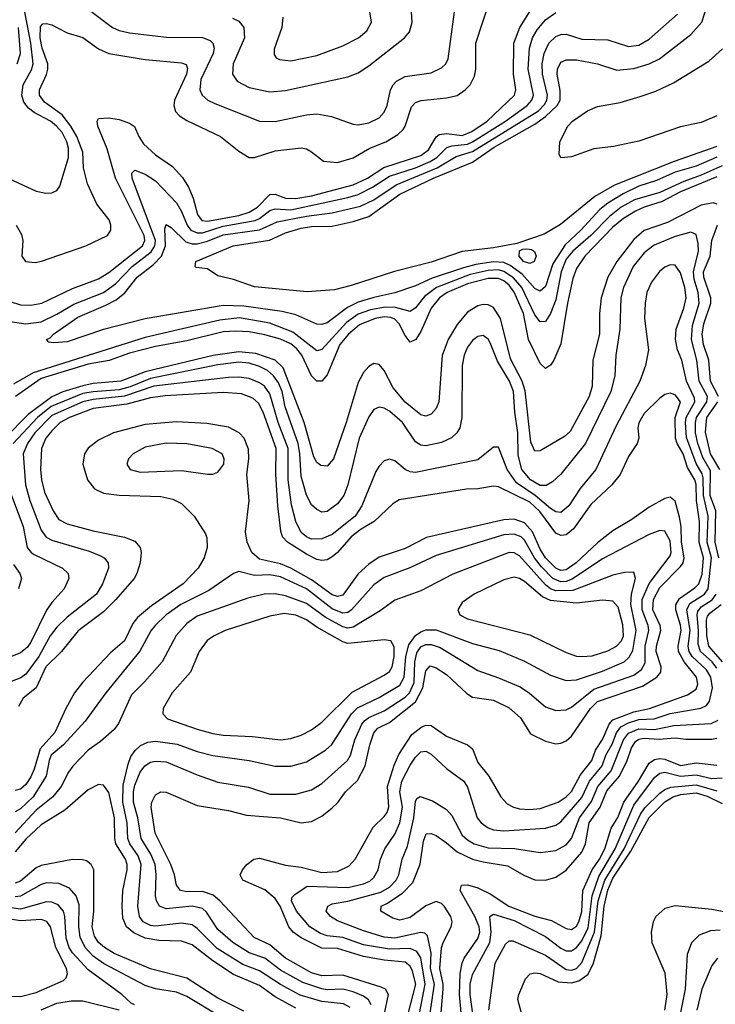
# Model space of a CAD drawing. Header units: inches. Extents: x 1308407 to 1441228, y 959628 to 1036311.
# Tile 293 of 656: x 1344367 to 1347044, y 1013372 to 1017160. Entities that reach past the tile are written whole.
import ezdxf

# ---------------------------------------------------------------- set-up
doc = ezdxf.new("R2010")
doc.units = ezdxf.units.IN
doc.header["$MEASUREMENT"] = 0
doc.layers.add('B3041', color=7, linetype='Continuous')

msp = doc.modelspace()

# ---------------------------------------------------------------- linework, layer by layer
at = {"layer": 'B3041', "color": 5}
for points, elevation in [([(1344290, 1016563.9), (1344430, 1016499.7), (1344467.3, 1016492.7), (1344490, 1016494.3), (1344510, 1016502.4), (1344520.8, 1016519.2), (1344554.2, 1016630), (1344554.1, 1016665.9), (1344548, 1016690), (1344530, 1016725.4), (1344509.1, 1016750), (1344484.8, 1016770), (1344423, 1016803), (1344400.2, 1016820.2), (1344383, 1016843), (1344375, 1016870), (1344380.3, 1016910), (1344412.8, 1016967.2), (1344418.9, 1016990), (1344409.2, 1017070), (1344378.6, 1017230)], 2740), ([(1344330, 1016075.8), (1344370, 1016063.5), (1344410, 1016061.5), (1344451.8, 1016070), (1344570, 1016126.5), (1344670, 1016163.2), (1344710, 1016187.7), (1344839.2, 1016290), (1344848.4, 1016310), (1344845.8, 1016330), (1344735.9, 1016550), (1344703.5, 1016663.5), (1344667.4, 1016750), (1344664.5, 1016770), (1344670, 1016779.5), (1344710, 1016782), (1344750, 1016775.4), (1344790, 1016762.3), (1344808.9, 1016748.9), (1344825.4, 1016710), (1344842.9, 1016682.9), (1344890, 1016640.4), (1344955.4, 1016595.4), (1344993.2, 1016553.2), (1345016.1, 1016516.1), (1345033.9, 1016473.9), (1345051.6, 1016410), (1345068, 1016388), (1345090, 1016384.8), (1345210, 1016406.6), (1345250, 1016418.9), (1345281.6, 1016438.4), (1345330, 1016487.2), (1345350, 1016489.4), (1345390, 1016472.8), (1345430, 1016471.7), (1345490, 1016482.5), (1345650, 1016524.1), (1345705.2, 1016550), (1345768.4, 1016591.6), (1345910, 1016637.3), (1345940.3, 1016659.7), (1345970, 1016709), (1345981.8, 1016718.2), (1346010, 1016722.1), (1346070, 1016715.1), (1346107, 1016730), (1346165.9, 1016770), (1346271.6, 1016870), (1346276.2, 1016890), (1346267.3, 1016950), (1346268.3, 1017070), (1346291, 1017130), (1346354.6, 1017230)], 2680), ([(1344353, 1016370), (1344373.6, 1016333.6), (1344378.6, 1016310), (1344375.2, 1016250), (1344389.7, 1016229.7), (1344426.3, 1016226.3), (1344450.8, 1016230.8), (1344621.4, 1016290), (1344704.8, 1016330), (1344717.8, 1016350), (1344718, 1016370), (1344710.7, 1016390), (1344664.2, 1016450), (1344628.4, 1016528.4), (1344613, 1016590), (1344609.4, 1016650), (1344587.4, 1016710), (1344564.2, 1016750), (1344530, 1016793.4), (1344462.7, 1016842.7), (1344442.8, 1016870), (1344442.6, 1016890), (1344470, 1016948.8), (1344475.4, 1016970), (1344475, 1016990), (1344454, 1017050), (1344446.1, 1017090), (1344446.7, 1017133.3), (1344455.6, 1017144.4), (1344470, 1017145.8), (1344490, 1017140.1), (1344549.7, 1017109.7), (1344610, 1017092.1), (1344670, 1017047.3), (1344710, 1017030.1), (1344850, 1017006.5), (1344990, 1016993.9), (1345007, 1016987), (1345012.5, 1016972.5), (1345008.4, 1016950), (1344963.2, 1016850), (1344960.5, 1016830), (1344966.8, 1016806.8), (1344981.8, 1016790), (1345010, 1016772.4), (1345139.1, 1016710), (1345210, 1016654), (1345250, 1016630.2), (1345270, 1016630.2), (1345350, 1016656.1), (1345450, 1016666.7), (1345470, 1016662.7), (1345490, 1016652.1), (1345535.9, 1016615.9), (1345590, 1016610.6), (1345650, 1016628.5), (1345714.3, 1016665.7), (1345775.7, 1016690), (1345821.9, 1016718.1), (1345842.6, 1016737.4), (1345850.7, 1016750), (1345875.3, 1016824.7), (1345890, 1016841), (1345911.4, 1016848.6), (1346010, 1016858.9), (1346050, 1016869), (1346081.1, 1016890), (1346100.6, 1016910), (1346117.1, 1016942.9), (1346122.5, 1016970), (1346122.8, 1017070), (1346174.8, 1017230)], 2720), ([(1344330, 1015998.7), (1344390, 1015990.1), (1344450, 1015998.1), (1344510, 1016026.8), (1344574.9, 1016065.1), (1344690, 1016110.9), (1344735.7, 1016144.3), (1344799.3, 1016210), (1344873.3, 1016266.7), (1344887.3, 1016290), (1344889.4, 1016310), (1344800.2, 1016550), (1344798.8, 1016570), (1344810, 1016581.2), (1344850, 1016565.8), (1344890, 1016539.5), (1344970, 1016455.7), (1344990, 1016422.6), (1345011.1, 1016370), (1345025.8, 1016350), (1345050, 1016340), (1345070, 1016340.3), (1345150, 1016366.2), (1345272.8, 1016387.2), (1345290, 1016394.9), (1345330, 1016426.2), (1345350, 1016432.9), (1345410, 1016428.8), (1345630, 1016475.5), (1345670, 1016488), (1345724.8, 1016515.2), (1345790, 1016558.3), (1345890, 1016589.5), (1345946, 1016614), (1345971.8, 1016630), (1346011.1, 1016668.9), (1346030, 1016675.2), (1346090, 1016681.6), (1346110, 1016690.4), (1346236.1, 1016770), (1346319.9, 1016830), (1346337.3, 1016850), (1346344, 1016870), (1346323.9, 1016970), (1346328.4, 1017050), (1346339.8, 1017090), (1346358.4, 1017121.6), (1346390, 1017158.9), (1346430, 1017188.2)], 2660), ([(1347050, 1016630.6), (1346970, 1016596.9), (1346890, 1016574), (1346818.2, 1016541.8), (1346750, 1016519.1), (1346689.8, 1016490.2), (1346630, 1016454.7), (1346599.4, 1016430), (1346526.3, 1016350), (1346466.5, 1016293.5), (1346418.7, 1016221.3), (1346390, 1016133.7), (1346370, 1016115.8), (1346350, 1016126.4), (1346300.8, 1016180.8), (1346254.9, 1016214.9), (1346230, 1016225.7), (1346190, 1016228.7), (1346122, 1016218), (1346074.7, 1016205.3), (1345954, 1016166), (1345890, 1016136.2), (1345810.8, 1016109.2), (1345730, 1016091.6), (1345670, 1016073.1), (1345627.8, 1016052.2), (1345550, 1015993.9), (1345530, 1015987.7), (1345510, 1015988.2), (1345430, 1016024.9), (1345377.6, 1016037.6), (1345230, 1016058.1), (1345150, 1016060.1), (1344850, 1016008.9), (1344690, 1015968), (1344550, 1015920.7), (1344497.2, 1015917.2), (1344479.3, 1015919.3), (1344469.4, 1015929.4), (1344484.3, 1015935.7), (1344497.1, 1015950), (1344590, 1016016), (1344698.7, 1016061.3), (1344737.8, 1016082.2), (1344771.1, 1016108.9), (1344819.2, 1016170), (1344882.1, 1016217.9), (1344912, 1016250), (1344927.5, 1016290), (1344924.8, 1016355.2), (1344930, 1016372.7), (1344950, 1016360.5), (1345006, 1016306), (1345030, 1016298), (1345050, 1016298.3), (1345090, 1016307.6), (1345150, 1016331.7), (1345290, 1016352.1), (1345358, 1016382), (1345470, 1016404.2), (1345570, 1016416.4), (1345678, 1016442), (1345730, 1016467.4), (1345815.6, 1016524.4), (1345973.6, 1016590), (1346046.1, 1016633.9), (1346110, 1016653.4), (1346364, 1016810), (1346386.3, 1016833.7), (1346395.4, 1016850), (1346398.3, 1016870), (1346378.9, 1016950), (1346378.2, 1016990), (1346385, 1017030), (1346402.8, 1017070), (1346430, 1017095.3), (1346450, 1017103.6), (1346470, 1017104.6), (1346530, 1017085.7), (1346630, 1017082.9), (1346710, 1017057.3), (1346750, 1017062), (1346790, 1017085.6), (1346899, 1017181)], 2640), ([(1344630, 1017200.1), (1344724.3, 1017130), (1344750, 1017117.9), (1344790, 1017109.2), (1344932.4, 1017092.4), (1345070, 1017091), (1345099.7, 1017079.7), (1345110.8, 1017070), (1345115.6, 1017050), (1345111.3, 1017030), (1345063.7, 1016930), (1345059.8, 1016890), (1345068.6, 1016870), (1345091, 1016851), (1345117.5, 1016837.5), (1345290, 1016769.5), (1345350, 1016767.9), (1345470, 1016794.1), (1345510, 1016797.2), (1345567, 1016787), (1345650, 1016758.2), (1345670, 1016755.6), (1345710, 1016763), (1345750, 1016782.9), (1345770, 1016804), (1345780.9, 1016830), (1345794.3, 1016890), (1345803.9, 1016910), (1345816.5, 1016923.5), (1345850, 1016941.1), (1345950, 1016955.4), (1345990, 1016975), (1346006.3, 1016990), (1346016.3, 1017010), (1346040.6, 1017190)], 2740), ([(1347050, 1016671.8), (1346885.1, 1016614.9), (1346656.4, 1016523.6), (1346580.5, 1016479.5), (1346448.1, 1016371.9), (1346385.1, 1016334.9), (1346280.6, 1016299.4), (1346190, 1016282.7), (1346070, 1016267.8), (1345950, 1016227.1), (1345808.7, 1016191.3), (1345642.8, 1016137.2), (1345578.8, 1016121.2), (1345472.7, 1016112.7), (1345270, 1016132.4), (1345190, 1016161), (1345130, 1016175.1), (1345090, 1016200.9), (1345046.5, 1016206.5), (1345042.7, 1016210), (1345044.7, 1016230), (1345188.4, 1016290), (1345328.2, 1016311.8), (1345390, 1016340.1), (1345450, 1016358.1), (1345490, 1016364.4), (1345570, 1016365.8), (1345650, 1016383.1), (1345710, 1016403.4), (1345830, 1016489.4), (1345959.3, 1016550), (1346110, 1016611.9), (1346193.2, 1016670), (1346350, 1016758.1), (1346390, 1016787.4), (1346435.4, 1016830), (1346446.4, 1016850), (1346447.1, 1016887.1), (1346434.8, 1016950), (1346436.3, 1016970), (1346450, 1016996.4), (1346470, 1017005.6), (1346510, 1017005), (1346590.4, 1016990.4), (1346665.4, 1016965.4), (1346730, 1016972.7), (1346790, 1016990.8), (1346829.1, 1017010), (1346950, 1017102.8), (1346991.9, 1017150), (1347005, 1017190)], 2620), ([(1345185.9, 1017165.9), (1345210, 1017154.2), (1345230.1, 1017130), (1345232.4, 1017090), (1345188.4, 1016990), (1345185.9, 1016950), (1345203.8, 1016923.8), (1345250, 1016899.2), (1345330, 1016882.7), (1345390, 1016887.3), (1345630, 1016939.8), (1345670, 1016955.5), (1345710, 1016982), (1345847.7, 1017090), (1345866.5, 1017113.5), (1345877.7, 1017150), (1345874.4, 1017190)], 2760), ([(1345379.7, 1017170), (1345375.8, 1017130), (1345346.4, 1017046.4), (1345346.3, 1017026.3), (1345353.8, 1017013.8), (1345366.3, 1017006.3), (1345410, 1017001.1), (1345510, 1017022.3), (1345610, 1017059.2), (1345670.8, 1017090), (1345702.3, 1017117.7), (1345720.2, 1017150), (1345715, 1017190)], 2780), ([(1344356.9, 1016990), (1344370.6, 1017030), (1344362.1, 1017130)], 2760), ([(1347050, 1016789.9), (1346990, 1016765.1), (1346910, 1016747.5), (1346750, 1016692.8), (1346652.5, 1016672.5), (1346576.3, 1016663.7), (1346490, 1016632.3), (1346450, 1016629.2), (1346442.5, 1016642.5), (1346445.6, 1016690), (1346476.1, 1016750), (1346494, 1016770), (1346551.9, 1016810), (1346590, 1016826.6), (1346678.2, 1016841.8), (1346755.3, 1016864.7), (1346814.5, 1016885.5), (1346883.3, 1016916.7), (1347019.1, 1017000.9), (1347072.2, 1017047.8)], 2580), ([(1347070, 1016597.4), (1346990, 1016561.5), (1346922.3, 1016537.7), (1346830, 1016494.8), (1346733.2, 1016466.8), (1346681.6, 1016438.4), (1346636.9, 1016403.1), (1346565, 1016330), (1346495.2, 1016270), (1346470, 1016239), (1346450.3, 1016190), (1346430, 1016082.7), (1346410, 1016029.1), (1346390, 1015999.2), (1346370, 1015997.2), (1346350, 1016024.4), (1346299.9, 1016130), (1346267.5, 1016167.5), (1346230, 1016191.9), (1346210, 1016197.2), (1346170, 1016195.6), (1346100.4, 1016179.6), (1345970.9, 1016130), (1345924.8, 1016095.2), (1345890, 1016052.1), (1345870, 1016037.6), (1345813.3, 1016053.3), (1345774.1, 1016054.1), (1345716.5, 1016043.5), (1345670, 1016026.9), (1345624.7, 1015995.3), (1345530, 1015891), (1345510, 1015886.6), (1345418.5, 1015958.5), (1345330, 1015992.3), (1345212.7, 1016012.7), (1345136.5, 1016003.5), (1344850, 1015937.4), (1344418.4, 1015801.6), (1344342.4, 1015757.6)], 2660), ([(1347050, 1016556.1), (1346910, 1016497.4), (1346838.9, 1016461.1), (1346770, 1016439.2), (1346736.4, 1016423.6), (1346690, 1016395.2), (1346650, 1016361.3), (1346541.9, 1016250), (1346510, 1016203.2), (1346496, 1016164), (1346475.1, 1016070), (1346450, 1015912.4), (1346422.8, 1015850), (1346410, 1015830.8), (1346390, 1015818), (1346370, 1015837), (1346325, 1015930), (1346305.4, 1016030), (1346270, 1016111.3), (1346250, 1016138.6), (1346230, 1016155.5), (1346210, 1016164.1), (1346170, 1016164.6), (1346090, 1016143.7), (1346012.1, 1016110), (1345982.9, 1016090), (1345950.1, 1016050), (1345910, 1015960.9), (1345891.6, 1015930), (1345870, 1015919.5), (1345850, 1015944.5), (1345827.4, 1015990), (1345810, 1016008.1), (1345794.6, 1016014.6), (1345770, 1016016.8), (1345734.3, 1016010), (1345674.1, 1015985.9), (1345632.3, 1015950), (1345599.1, 1015910), (1345550, 1015794.1), (1345530, 1015769.2), (1345510, 1015769.3), (1345490, 1015789.9), (1345452.8, 1015870), (1345433.8, 1015893.8), (1345410, 1015913.1), (1345370, 1015930.8), (1345310, 1015947), (1345250, 1015958.8), (1345198.1, 1015961.9), (1345150, 1015958.8), (1345010, 1015924.3), (1344890, 1015902.8), (1344790, 1015876.5), (1344710.8, 1015849.2), (1344630, 1015834.3), (1344450, 1015780.1), (1344350.8, 1015710)], 2680), ([(1347051.1, 1016450), (1347035.7, 1016455.7), (1346990, 1016446.3), (1346860.2, 1016379.8), (1346770, 1016349.2), (1346730, 1016314.1), (1346665.2, 1016230), (1346630.4, 1016170), (1346605, 1016090), (1346598.2, 1016030), (1346597.7, 1015950), (1346573, 1015850), (1346570.5, 1015750), (1346558.7, 1015710), (1346484.8, 1015575.2), (1346463.2, 1015556.8), (1346370, 1015501.8), (1346350, 1015500.3), (1346334.3, 1015534.3), (1346312.6, 1015732.6), (1346300.3, 1015770), (1346255.9, 1015855.9), (1346216.8, 1016010), (1346190, 1016052.4), (1346170, 1016063.1), (1346150, 1016064.7), (1346130, 1016059.2), (1346090, 1016034.6), (1346050, 1015987.3), (1346015.7, 1015930), (1345992.3, 1015867.7), (1345979.4, 1015690), (1345970, 1015664.2), (1345950, 1015641.8), (1345930, 1015634.5), (1345910, 1015639.3), (1345850, 1015688.6), (1345803.6, 1015743.6), (1345770, 1015810.8), (1345750, 1015834), (1345730, 1015837.5), (1345710, 1015826), (1345690, 1015802.9), (1345670, 1015764.5), (1345623.1, 1015610), (1345574.2, 1015470), (1345550, 1015442.4), (1345525.3, 1015445.3), (1345510, 1015457), (1345498.5, 1015478.5), (1345461.5, 1015610), (1345381.2, 1015821.2), (1345349.9, 1015850), (1345275.8, 1015875.8), (1345210, 1015882.7), (1345111.3, 1015868.7), (1344850, 1015805), (1344755.5, 1015770), (1344650, 1015760.7), (1344610, 1015752), (1344532.3, 1015727.7), (1344490, 1015709.2), (1344399, 1015641), (1344310, 1015550.7)], 2720), ([(1347057.8, 1015090), (1347042.9, 1015150), (1347045.6, 1015270), (1347023.6, 1015330), (1347025, 1015425), (1346996.2, 1015476.2), (1346976.9, 1015530), (1346968.3, 1015570), (1346967.6, 1015610), (1346971.9, 1015630), (1347011.4, 1015690), (1347013.5, 1015710), (1346981.7, 1015770), (1346972.8, 1015850), (1346952.2, 1015930), (1346956.2, 1015983.8), (1346981.2, 1016070), (1346977.9, 1016110), (1346962.3, 1016162.3), (1346959.4, 1016190), (1346979, 1016270), (1346978.5, 1016298.5), (1346970, 1016333.8), (1346950, 1016342.2), (1346890, 1016326), (1346808, 1016292), (1346770, 1016263.4), (1346727.9, 1016210), (1346690.9, 1016130), (1346680.7, 1016090), (1346676.3, 1015970), (1346661.3, 1015870), (1346657.1, 1015790), (1346641.5, 1015730), (1346544.7, 1015530), (1346450, 1015411.3), (1346417.7, 1015382.3), (1346392.5, 1015367.5), (1346370, 1015368.4), (1346332.2, 1015390), (1346299.4, 1015430), (1346285, 1015485), (1346283.9, 1015570), (1346272, 1015650), (1346267.6, 1015730), (1346252.1, 1015770), (1346206.1, 1015846.1), (1346177.4, 1015917.4), (1346170, 1015930.7), (1346150, 1015945), (1346130, 1015941.4), (1346110, 1015925.8), (1346090, 1015899.8), (1346076.8, 1015870), (1346069.2, 1015830), (1346069, 1015630), (1346060.5, 1015590), (1346049.4, 1015570), (1346029.2, 1015550.8), (1345990, 1015533.9), (1345930, 1015520.9), (1345910, 1015523.2), (1345890, 1015536.1), (1345839.7, 1015610), (1345790, 1015654.2), (1345770, 1015666.1), (1345750, 1015669.8), (1345730, 1015659.8), (1345710, 1015632.8), (1345672.8, 1015550), (1345629.6, 1015370), (1345614.9, 1015330), (1345590, 1015297.5), (1345550, 1015268.5), (1345530, 1015265.9), (1345510, 1015275.4), (1345490, 1015293.8), (1345470, 1015330.8), (1345450, 1015403.6), (1345445.2, 1015490), (1345438.1, 1015530), (1345388.4, 1015670), (1345376.7, 1015730), (1345362.4, 1015762.4), (1345343.2, 1015790), (1345320.6, 1015810), (1345290, 1015826.4), (1345250, 1015838.5), (1345210, 1015841.9), (1345130, 1015831.9), (1344870, 1015780.2), (1344792.6, 1015747.4), (1344750, 1015736.3), (1344650, 1015728.6), (1344610, 1015721.3), (1344487.9, 1015672.1), (1344434.9, 1015630), (1344342.3, 1015530)], 2740), ([(1347055.6, 1015710), (1347026, 1015770), (1347018.7, 1015850), (1346998.3, 1015910), (1346992.8, 1015950), (1346999.5, 1015990), (1347026.8, 1016070), (1347027, 1016090), (1346999.2, 1016170), (1346998.6, 1016190), (1347024.1, 1016250), (1347030.2, 1016310), (1347052.9, 1016370)], 2720), ([(1345904.1, 1013330), (1345927.6, 1013450), (1345910, 1013551.2), (1345895.1, 1013575.1), (1345870, 1013586.6), (1345790, 1013584.2), (1345690, 1013600.5), (1345610, 1013628.6), (1345550, 1013636.1), (1345524.3, 1013644.3), (1345483.7, 1013670), (1345432.1, 1013730), (1345413.2, 1013770), (1345415.8, 1013784.2), (1345425.3, 1013794.7), (1345473.8, 1013826.2), (1345630, 1013822.1), (1345690, 1013836.1), (1345713.8, 1013846.2), (1345730, 1013859.8), (1345746.6, 1013890), (1345755.2, 1013930), (1345772.5, 1013970), (1345810, 1014026.9), (1345830.2, 1014070), (1345839.8, 1014130), (1345829.7, 1014190), (1345837.3, 1014230), (1345870, 1014292.3), (1345890, 1014322.9), (1345910, 1014343.7), (1345930, 1014346.4), (1345950, 1014334.5), (1346010, 1014279.8), (1346075.7, 1014230), (1346090, 1014207.2), (1346127.2, 1014090), (1346142.7, 1014070), (1346170, 1014051.3), (1346190, 1014043.9), (1346230, 1014039.7), (1346390, 1014049.7), (1346430, 1014061.7), (1346450, 1014074.5), (1346530, 1014168.1), (1346559.6, 1014230), (1346607.9, 1014290), (1346622, 1014330), (1346646.6, 1014373.4), (1346663.5, 1014416.5), (1346680.8, 1014439.2), (1346710, 1014454.9), (1346750, 1014468.1), (1346809.2, 1014470.8), (1346870, 1014491), (1346988.5, 1014511.5), (1347010, 1014522), (1347021.9, 1014538.1), (1347033.7, 1014590), (1347027.1, 1014630), (1347010, 1014659.3), (1346954.5, 1014710), (1346943.3, 1014730), (1346939.9, 1014750), (1346946.6, 1014810), (1346933.9, 1014890), (1346945.9, 1014914.1), (1347001.9, 1014950), (1347016.8, 1014970), (1347029.2, 1015090), (1347012.7, 1015150), (1347015.8, 1015250), (1346998.3, 1015330), (1346997, 1015397), (1346993, 1015413), (1346970, 1015452.2), (1346932.6, 1015552.6), (1346929, 1015610), (1346932, 1015630), (1346965.3, 1015690), (1346964.4, 1015704.4), (1346933.5, 1015770), (1346915.6, 1015850), (1346899, 1015890), (1346890.3, 1015930), (1346893.5, 1015970), (1346923, 1016050), (1346931.3, 1016090), (1346926.7, 1016130), (1346910, 1016186), (1346890, 1016216), (1346870, 1016216.3), (1346850, 1016207.6), (1346829, 1016191), (1346798.5, 1016150), (1346780.4, 1016110), (1346773.4, 1016070), (1346771.7, 1016010), (1346786.2, 1015890), (1346775.7, 1015830), (1346753.9, 1015770), (1346661.9, 1015598.1), (1346583.8, 1015430), (1346523.6, 1015356.4), (1346480.1, 1015290), (1346450, 1015264.4), (1346430, 1015266.1), (1346410, 1015279), (1346350.1, 1015330.1), (1346278.7, 1015378.7), (1346242.3, 1015430), (1346210, 1015515.6), (1346190, 1015515.8), (1346130, 1015466.8), (1345890, 1015418.5), (1345870, 1015420.2), (1345850, 1015429.2), (1345810, 1015462.4), (1345790, 1015469.8), (1345770, 1015463.1), (1345750, 1015442.7), (1345737.8, 1015422.2), (1345684.1, 1015290), (1345658, 1015250), (1345570, 1015179), (1345530, 1015162.4), (1345490, 1015161.2), (1345470, 1015170.5), (1345450, 1015187.7), (1345429.4, 1015229.4), (1345413.3, 1015293.3), (1345400.3, 1015390), (1345399.6, 1015510), (1345362, 1015610), (1345330, 1015720.2), (1345308.9, 1015750), (1345290, 1015763.5), (1345250, 1015779.1), (1345210, 1015784.5), (1345170, 1015783.7), (1344882.6, 1015750), (1344770, 1015712.1), (1344650, 1015698.6), (1344610.3, 1015689.7), (1344490, 1015637.7), (1344425.3, 1015570), (1344397, 1015530), (1344379.7, 1015490), (1344388.8, 1015370), (1344406, 1015310), (1344450, 1015196.3), (1344469, 1015169), (1344490, 1015157.6), (1344634.8, 1015114.8), (1344677.6, 1015097.6), (1344692.4, 1015090), (1344707.6, 1015070), (1344708, 1015050), (1344685.7, 1014990), (1344662.4, 1014950), (1344550, 1014861.3), (1344510, 1014823.1), (1344484.3, 1014790), (1344440.5, 1014710), (1344390, 1014642.7), (1344371.4, 1014628.6), (1344328.2, 1014611.8)], 2760), ([(1345860.8, 1013330), (1345891.4, 1013450), (1345879.1, 1013499.1), (1345870, 1013518.5), (1345850, 1013534.6), (1345770, 1013542), (1345690, 1013555.9), (1345590, 1013587.3), (1345530, 1013587.6), (1345450, 1013627.4), (1345419, 1013650), (1345402.1, 1013670), (1345369.9, 1013750), (1345350, 1013779.1), (1345310, 1013811.9), (1345225.6, 1013850), (1345215.4, 1013870), (1345224.4, 1013890), (1345241.2, 1013910), (1345267.6, 1013930), (1345290, 1013934.1), (1345390, 1013907.9), (1345450, 1013899.4), (1345530, 1013878.7), (1345590, 1013883.4), (1345635.4, 1013904.6), (1345657.5, 1013930), (1345726.8, 1014053.2), (1345770, 1014094.2), (1345780.7, 1014110), (1345787.6, 1014132.4), (1345782.2, 1014210), (1345807.4, 1014292.6), (1345826.4, 1014333.6), (1345876.5, 1014410), (1345910, 1014437.2), (1345930, 1014445.6), (1345950, 1014445.1), (1346010, 1014404.2), (1346089.7, 1014369.7), (1346110, 1014354.5), (1346130, 1014302.3), (1346172.4, 1014250), (1346218.6, 1014170), (1346243.3, 1014143.3), (1346267.2, 1014130), (1346290, 1014124.5), (1346330, 1014121.2), (1346370, 1014125), (1346439.5, 1014150), (1346470, 1014170.9), (1346490, 1014191.4), (1346525.6, 1014254.4), (1346568.9, 1014310), (1346583, 1014350), (1346610, 1014391), (1346635.1, 1014450), (1346650, 1014467), (1346730, 1014497.3), (1346790.3, 1014509.7), (1346937.5, 1014562.5), (1346970, 1014585.1), (1346976.5, 1014603.5), (1346971.9, 1014630), (1346923.9, 1014690), (1346902.8, 1014730), (1346901.5, 1014750), (1346911.9, 1014810), (1346910.4, 1014830.4), (1346891.4, 1014890), (1346891.5, 1014908.5), (1346906.6, 1014933.4), (1346965.3, 1014974.7), (1346980.4, 1014990), (1346993, 1015027), (1346998.2, 1015090), (1346981.3, 1015150), (1346983.7, 1015230), (1346971.9, 1015310), (1346970, 1015371.3), (1346965.1, 1015390), (1346936.9, 1015436.9), (1346919.9, 1015490), (1346896.7, 1015530), (1346890.6, 1015550), (1346889.4, 1015630), (1346909.9, 1015690), (1346890, 1015716.5), (1346870, 1015723.7), (1346850, 1015718), (1346830, 1015703.6), (1346770, 1015644.4), (1346749, 1015609), (1346745.7, 1015590), (1346749.5, 1015550), (1346743.7, 1015530), (1346710, 1015479.8), (1346677.5, 1015410), (1346645.5, 1015370), (1346565.1, 1015294.9), (1346498.1, 1015201.9), (1346470, 1015178.7), (1346450, 1015175.5), (1346430, 1015184.9), (1346368.4, 1015268.4), (1346330, 1015303.9), (1346210, 1015362.9), (1346190, 1015364.8), (1346130, 1015355), (1346086, 1015354), (1345827.5, 1015312.5), (1345802.8, 1015297.2), (1345731.3, 1015230), (1345680.5, 1015199.5), (1345642.7, 1015170), (1345590, 1015110.4), (1345570, 1015094), (1345550, 1015082.5), (1345530, 1015078.9), (1345510, 1015083.3), (1345470, 1015104.2), (1345397.2, 1015150), (1345378.4, 1015170), (1345371.7, 1015191.7), (1345360.5, 1015290), (1345352.1, 1015410), (1345354.2, 1015510), (1345304.4, 1015650), (1345285.3, 1015685.3), (1345264.5, 1015704.5), (1345220.3, 1015720.3), (1345150, 1015726.4), (1344926.8, 1015713.2), (1344870, 1015704.9), (1344778.8, 1015681.2), (1344650, 1015663.8), (1344558, 1015630), (1344523.1, 1015610), (1344490, 1015578.3), (1344467.8, 1015550), (1344451.2, 1015510), (1344446.6, 1015430), (1344450.4, 1015390), (1344462.9, 1015342.9), (1344495.3, 1015270), (1344517.8, 1015237.8), (1344550, 1015219.9), (1344650, 1015193.8), (1344769.7, 1015169.7), (1344810, 1015154), (1344830.1, 1015130), (1344834.4, 1015110), (1344830.1, 1015070), (1344818.3, 1015030), (1344807.5, 1015010), (1344736.6, 1014930), (1344690, 1014881.6), (1344591.7, 1014808.3), (1344527.5, 1014730), (1344467.4, 1014670), (1344429.8, 1014590.2), (1344380.1, 1014550), (1344362.3, 1014517.7)], 2780), ([(1347061, 1015430), (1347024.9, 1015490), (1347006.2, 1015573.8), (1347011.1, 1015630), (1347053.9, 1015690)], 2720), ([(1345770, 1013330), (1345786.6, 1013410), (1345774.1, 1013430), (1345757.9, 1013437.9), (1345610, 1013483.9), (1345530, 1013481), (1345490, 1013493), (1345390, 1013549.3), (1345330, 1013600.5), (1345269, 1013629), (1345137.7, 1013770), (1345111.6, 1013791.6), (1345070, 1013806.2), (1345010, 1013805.1), (1344986.2, 1013810), (1344970.5, 1013830), (1344962.7, 1013870), (1344948.3, 1013910), (1344888.7, 1014030), (1344872.8, 1014130), (1344875.5, 1014150), (1344890, 1014178), (1344910, 1014188.9), (1344930, 1014188.1), (1345050, 1014136.6), (1345170, 1014118), (1345240, 1014100), (1345370, 1014088.9), (1345450, 1014070.7), (1345490, 1014075.7), (1345530, 1014095.9), (1345570, 1014127.6), (1345591.1, 1014148.9), (1345620.2, 1014190), (1345667.1, 1014232.9), (1345696.5, 1014290), (1345713.9, 1014370), (1345730, 1014417), (1345745.4, 1014434.6), (1345790, 1014456), (1345890, 1014536), (1345918.6, 1014590), (1345930, 1014654.6), (1345946.2, 1014673.8), (1345970, 1014666.9), (1346010, 1014640.9), (1346087.6, 1014567.6), (1346110, 1014554.2), (1346190, 1014542.2), (1346250, 1014512.2), (1346294.7, 1014474.7), (1346332.5, 1014412.5), (1346390, 1014384.8), (1346430, 1014374), (1346450, 1014376.1), (1346470, 1014385.5), (1346490, 1014403.9), (1346563.7, 1014510), (1346590, 1014537.5), (1346764.2, 1014595.8), (1346819.4, 1014630), (1346834.4, 1014650), (1346835, 1014670), (1346816.9, 1014730), (1346817.5, 1014750), (1346834.1, 1014810), (1346831.7, 1014830), (1346804, 1014890), (1346805.8, 1014930), (1346830, 1014975.6), (1346910, 1015055.8), (1346919.7, 1015070), (1346924.5, 1015090), (1346913.5, 1015150), (1346912.9, 1015210), (1346906.7, 1015246.7), (1346890, 1015307.7), (1346870, 1015323.2), (1346850, 1015317.9), (1346790, 1015284.5), (1346722.7, 1015237.3), (1346650, 1015193.8), (1346590, 1015147.6), (1346508.7, 1015070), (1346470, 1015043.5), (1346450, 1015041.6), (1346430, 1015050), (1346390.7, 1015090), (1346370, 1015122.9), (1346340.5, 1015190), (1346310, 1015225), (1346270, 1015238.3), (1346230, 1015236.1), (1345931.9, 1015168.1), (1345850, 1015125.6), (1345750, 1015092), (1345710, 1015065.8), (1345670, 1015028.5), (1345610, 1014946.6), (1345590, 1014940.6), (1345570, 1014947.4), (1345490, 1015005), (1345410, 1015050.6), (1345370, 1015066.9), (1345290, 1015084.6), (1345260.6, 1015110), (1345242.9, 1015150), (1345236.2, 1015190), (1345250.3, 1015310), (1345241.1, 1015410), (1345248.3, 1015470), (1345247.8, 1015507.8), (1345231.1, 1015550), (1345212.1, 1015570), (1345170, 1015592.8), (1345087.1, 1015607.1), (1344970, 1015613), (1344850, 1015602.6), (1344728.3, 1015570), (1344670, 1015542.2), (1344630, 1015511.2), (1344616.4, 1015490), (1344610.1, 1015450), (1344628.4, 1015390), (1344655.1, 1015355.1), (1344690, 1015338.4), (1344750, 1015330.5), (1344910, 1015326.3), (1344955.7, 1015315.7), (1344990, 1015298.7), (1345038.2, 1015250), (1345081.9, 1015181.9), (1345087.2, 1015167.2), (1345088.6, 1015130), (1345077.3, 1015090), (1345053.9, 1015050), (1344995.8, 1014990), (1344874.6, 1014905.4), (1344820.3, 1014859.7), (1344802.9, 1014837.1), (1344769.6, 1014770), (1344715.7, 1014724.3), (1344610, 1014611.9), (1344578.2, 1014570), (1344544.6, 1014510), (1344502.2, 1014417.8), (1344445.6, 1014354.4), (1344423.2, 1014276.8), (1344410, 1014246.8), (1344390, 1014217.6), (1344370, 1014200.1), (1344350, 1014195)], 2820), ([(1344335.1, 1015330), (1344380.5, 1015210), (1344395.2, 1015130), (1344410.7, 1015110.7), (1344423.1, 1015103.1), (1344531.4, 1015050), (1344553, 1015030), (1344556, 1015010), (1344538, 1014970), (1344490, 1014917.4), (1344470, 1014888.3), (1344410, 1014765), (1344395.8, 1014744.2), (1344370, 1014724.7), (1344310, 1014700.5)], 2740), ([(1345720.1, 1013370), (1345709.7, 1013389.7), (1345690, 1013402.8), (1345650, 1013420.2), (1345610, 1013430.8), (1345550, 1013428.2), (1345530, 1013431.7), (1345456.4, 1013456.4), (1345370, 1013503), (1345310, 1013549.3), (1345250, 1013570.5), (1345186.9, 1013610), (1345130, 1013659.7), (1345086.2, 1013726.2), (1345070, 1013741), (1345030, 1013749.6), (1344930, 1013738.9), (1344904.3, 1013750), (1344893.3, 1013770), (1344889.9, 1013789.9), (1344892.7, 1013870), (1344888.1, 1013910), (1344872.1, 1013950), (1344833.9, 1014010), (1344821.4, 1014090), (1344805.4, 1014150), (1344805.2, 1014190), (1344810, 1014214.8), (1344830, 1014265.7), (1344848.6, 1014290), (1344870, 1014303.1), (1344890, 1014308), (1344930, 1014304.3), (1345050, 1014254.6), (1345130, 1014226.9), (1345246.9, 1014206.9), (1345330, 1014180.6), (1345430, 1014180.6), (1345490, 1014197.2), (1345530, 1014221.1), (1345628.9, 1014310), (1345639.5, 1014330), (1345656.4, 1014390), (1345684.2, 1014450), (1345695.6, 1014464.4), (1345710, 1014475.1), (1345770, 1014501), (1345850, 1014553.2), (1345867, 1014570), (1345884.6, 1014610), (1345887.9, 1014690), (1345895.2, 1014724.8), (1345910, 1014747.7), (1345930, 1014756.5), (1345950, 1014756.7), (1345984.7, 1014744.7), (1346130, 1014655.8), (1346210, 1014628.6), (1346293.1, 1014593.1), (1346329.4, 1014569.4), (1346390, 1014516.8), (1346430, 1014502.3), (1346470, 1014505.4), (1346490, 1014515.1), (1346576, 1014584), (1346730, 1014638.6), (1346759.4, 1014660.6), (1346773.8, 1014686.2), (1346774.4, 1014750), (1346787.9, 1014810), (1346785, 1014830), (1346762.1, 1014890), (1346762, 1014930), (1346789.5, 1014990.5), (1346870, 1015096.9), (1346873.9, 1015110), (1346870, 1015155.4), (1346850, 1015192.6), (1346830, 1015195), (1346790, 1015179.6), (1346610, 1015085.3), (1346492.7, 1015007.3), (1346470, 1014998.9), (1346450, 1014997.4), (1346419.2, 1015010), (1346374.5, 1015054.5), (1346347.6, 1015090), (1346310, 1015157.1), (1346296.3, 1015170), (1346270, 1015181), (1346230, 1015178.1), (1345970, 1015098.6), (1345868.5, 1015051.5), (1345770, 1015013.6), (1345730, 1014985.8), (1345643.7, 1014890), (1345630, 1014879.6), (1345610, 1014876.7), (1345570, 1014893.7), (1345470, 1014969.9), (1345370, 1015016.7), (1345330, 1015023.9), (1345270, 1015022.1), (1345210, 1015037), (1345190, 1015029.9), (1345095.4, 1014964.6), (1344987.1, 1014910), (1344930.7, 1014870), (1344888.5, 1014830), (1344871, 1014809), (1344829.2, 1014730.8), (1344697.8, 1014570), (1344618.7, 1014461.3), (1344535.1, 1014370), (1344487.7, 1014330), (1344479.9, 1014310), (1344469.1, 1014250), (1344419, 1014170), (1344370, 1014123.5), (1344350, 1014113.1)], 2840), ([(1345639.3, 1013359.3), (1345613.5, 1013373.5), (1345530, 1013383), (1345446.9, 1013406.9), (1345370, 1013448.5), (1345290, 1013500.8), (1345225.6, 1013525.6), (1345127.3, 1013587.3), (1345050, 1013664.3), (1345030, 1013677.5), (1344990, 1013684.7), (1344890, 1013672.2), (1344870, 1013674.7), (1344842, 1013690), (1344828.4, 1013710), (1344822, 1013750), (1344834.9, 1013910), (1344823.1, 1013943.1), (1344791, 1013990), (1344782.8, 1014010), (1344780.5, 1014070), (1344763.6, 1014150), (1344765.2, 1014214.8), (1344784, 1014296), (1344795.1, 1014324.9), (1344811, 1014349), (1344831.8, 1014368.2), (1344860, 1014380), (1344890, 1014384.3), (1344972.4, 1014372.4), (1345050, 1014345), (1345110, 1014329.7), (1345250, 1014309.6), (1345350, 1014287.9), (1345410, 1014287.9), (1345470, 1014305), (1345543.7, 1014350), (1345568.2, 1014371.8), (1345643.6, 1014490), (1345667, 1014513), (1345750, 1014552), (1345830, 1014600.1), (1345846.6, 1014630), (1345852.4, 1014710), (1345864.7, 1014755.3), (1345890, 1014790.9), (1345910, 1014805.5), (1345930, 1014813.2), (1345970, 1014812.7), (1346110, 1014760.1), (1346212.6, 1014732.6), (1346310, 1014691.8), (1346410, 1014638.7), (1346470, 1014617.5), (1346510, 1014620.1), (1346610, 1014653.7), (1346692.8, 1014690), (1346713, 1014707), (1346727.1, 1014732.9), (1346738.9, 1014810), (1346718.4, 1014910), (1346720.9, 1014950), (1346737.4, 1015010), (1346730, 1015034), (1346693.9, 1015033.9), (1346650, 1015023.4), (1346495.4, 1014964.6), (1346430, 1014963.1), (1346410, 1014970.2), (1346390, 1014985.9), (1346290, 1015098), (1346270, 1015109.1), (1346250, 1015109.9), (1346033.2, 1015026.8), (1345910, 1014962.3), (1345810, 1014926.5), (1345753.8, 1014886.2), (1345650, 1014822.9), (1345630, 1014819.6), (1345610, 1014824.7), (1345542, 1014862), (1345470, 1014913.4), (1345390, 1014942.9), (1345350, 1014951.8), (1345308, 1014950), (1345244.9, 1014935.1), (1345050, 1014864.7), (1345010, 1014836.7), (1344969.4, 1014790.6), (1344915, 1014690), (1344847.7, 1014612.3), (1344797, 1014563), (1344747.5, 1014452.5), (1344731, 1014429), (1344677.5, 1014382.5), (1344630.5, 1014349.5), (1344572, 1014288), (1344555, 1014265), (1344526.5, 1014210), (1344495, 1014170), (1344430, 1014118.6), (1344350, 1014031.4)], 2860), ([(1344343.6, 1015063.6), (1344367.8, 1015030), (1344373.7, 1015010), (1344362.9, 1014970)], 2720), ([(1347050, 1014665.8), (1347031.7, 1014690), (1346986.7, 1014730), (1346977.7, 1014757.7), (1346979.4, 1014810), (1346973.6, 1014870), (1346976.8, 1014883.2), (1346990, 1014900.9), (1347032.4, 1014927.6), (1347047.7, 1014950)], 2740), ([(1347071.6, 1014690), (1347019.5, 1014750), (1347011.6, 1014790), (1347010.2, 1014849.8), (1347014.4, 1014865.6), (1347023, 1014877), (1347066.4, 1014910)], 2720), ([(1345945.4, 1013330), (1345962.8, 1013450), (1345948, 1013510), (1345950.1, 1013570.1), (1345935.9, 1013635.9), (1345926.4, 1013646.4), (1345910, 1013648.6), (1345810, 1013626.2), (1345770, 1013630.2), (1345690, 1013654.5), (1345590, 1013693.8), (1345562.6, 1013710), (1345546.1, 1013730), (1345553.3, 1013750), (1345570, 1013758.2), (1345630, 1013768.9), (1345756.7, 1013803.3), (1345790, 1013822.9), (1345815.8, 1013850), (1345825.7, 1013870), (1345838.5, 1013930), (1345859.1, 1013980.9), (1345883.3, 1014090), (1345890, 1014152.7), (1345895.8, 1014164.2), (1345908, 1014172), (1345955.5, 1014155.5), (1346010, 1014122), (1346030, 1014098.2), (1346070, 1014022.7), (1346090, 1014004.6), (1346115.4, 1013990), (1346170, 1013974.7), (1346271.7, 1013971.7), (1346370, 1013955.5), (1346430, 1013963.3), (1346470, 1013985.1), (1346489.9, 1014010.1), (1346520.9, 1014090), (1346567.5, 1014152.5), (1346592.4, 1014210), (1346642.9, 1014270), (1346691.2, 1014390), (1346710, 1014414.9), (1346750, 1014432.2), (1346810, 1014429.7), (1346884.7, 1014444.7), (1347028.2, 1014451.8), (1347055, 1014465)], 2740), ([(1345970.6, 1013130), (1345996.2, 1013430), (1345997, 1013450), (1345983.7, 1013510), (1345990.8, 1013589.2), (1345996.2, 1013610), (1346027.4, 1013670), (1346030.6, 1013690), (1346026.3, 1013710), (1346000.1, 1013750), (1345990, 1013760.3), (1345970, 1013768), (1345930, 1013751.2), (1345870, 1013706.4), (1345830, 1013695.6), (1345803.5, 1013703.5), (1345756.8, 1013730), (1345758, 1013750), (1345780.2, 1013759.8), (1345840.4, 1013799.6), (1345879.4, 1013840.6), (1345908.5, 1013911.5), (1345920.3, 1013999.7), (1345931.6, 1014028.4), (1345950, 1014029.4), (1345970, 1014021.1), (1346010, 1013993.9), (1346050, 1013958.2), (1346110, 1013930.9), (1346150, 1013919.8), (1346244.5, 1013904.5), (1346310, 1013867), (1346350, 1013851.1), (1346390, 1013849.7), (1346430, 1013861.4), (1346470, 1013888.4), (1346530, 1013957.8), (1346544.6, 1013990), (1346558.2, 1014070), (1346600.4, 1014130), (1346627, 1014193), (1346675, 1014250), (1346704.1, 1014310), (1346720.8, 1014359.2), (1346737, 1014383), (1346750, 1014392), (1346770, 1014395.5), (1346827.7, 1014392.3), (1346890, 1014397), (1346930, 1014392.5), (1347030, 1014392), (1347050, 1014396.5)], 2720), ([(1346068.7, 1013311.3), (1346059.5, 1013410), (1346061.9, 1013490), (1346069.2, 1013530), (1346077.7, 1013550), (1346130, 1013624.8), (1346137.5, 1013650), (1346134.9, 1013670), (1346119, 1013710), (1346062.3, 1013810), (1346066.8, 1013830), (1346090, 1013832.1), (1346130, 1013819.9), (1346177.5, 1013797.5), (1346249.5, 1013749.5), (1346350, 1013711.2), (1346413.9, 1013693.9), (1346470, 1013663.6), (1346490, 1013660.1), (1346510, 1013672.1), (1346519.3, 1013690), (1346530, 1013728.7), (1346534.4, 1013810), (1346569.7, 1013890), (1346598.3, 1013930), (1346618.7, 1013970), (1346642.7, 1014050), (1346669.4, 1014090.6), (1346692.3, 1014150), (1346748.3, 1014230), (1346790, 1014299.9), (1346810, 1014314.3), (1346830, 1014318), (1346850, 1014315.4), (1346910, 1014290.5), (1346970, 1014300.7), (1347050, 1014292.7)], 2680), ([(1346120.2, 1013270), (1346099.9, 1013410), (1346100.2, 1013450), (1346110, 1013486.2), (1346175.9, 1013610), (1346180.9, 1013650), (1346176, 1013710), (1346190, 1013719.1), (1346270, 1013694.1), (1346390, 1013633.1), (1346450, 1013587.6), (1346470, 1013577.7), (1346490, 1013577.6), (1346510, 1013591.1), (1346530, 1013616.3), (1346554.3, 1013665.7), (1346569.6, 1013790), (1346596, 1013864), (1346657.9, 1013970), (1346730, 1014138), (1346810, 1014245.2), (1346830, 1014261), (1346850, 1014264.8), (1346910, 1014249.8), (1346970, 1014255.4), (1347030, 1014241.1), (1347070, 1014243.1)], 2660), ([(1345430, 1013356.8), (1345350, 1013401.2), (1345290, 1013445), (1345190, 1013487.2), (1345110, 1013539.1), (1345030, 1013600.3), (1344990, 1013614.5), (1344902.4, 1013617.6), (1344850, 1013626.2), (1344806.5, 1013646.5), (1344777.3, 1013670), (1344763.2, 1013703.2), (1344761.4, 1013750), (1344763.9, 1013810), (1344780.5, 1013890), (1344780.2, 1013910), (1344774.5, 1013930), (1344737.1, 1013990), (1344732.9, 1014010), (1344732.3, 1014090), (1344710, 1014187.1), (1344690, 1014214.8), (1344670, 1014217.5), (1344630, 1014197.7), (1344540.6, 1014119.4), (1344450, 1014062.2), (1344390, 1014007), (1344350, 1013959)], 2880), ([(1346172.8, 1013350), (1346196.8, 1013530), (1346235.9, 1013604.1), (1346250, 1013616.6), (1346264.1, 1013615.9), (1346390, 1013561.4), (1346470, 1013506.5), (1346490, 1013504), (1346510, 1013510.1), (1346530, 1013533.3), (1346579.1, 1013650), (1346592.8, 1013770), (1346619.2, 1013850), (1346692.8, 1013970), (1346756.5, 1014103.5), (1346772.5, 1014127.5), (1346830, 1014184.9), (1346850, 1014199), (1346872.8, 1014207.2), (1346970, 1014216.4), (1347050, 1014193.3)], 2640), ([(1346298.3, 1013338.3), (1346284.4, 1013390), (1346288, 1013410), (1346313.3, 1013470), (1346330.9, 1013489.1), (1346350, 1013493.7), (1346370, 1013490.1), (1346438.9, 1013458.9), (1346490, 1013454.9), (1346518.1, 1013461.9), (1346553.2, 1013486.8), (1346573.8, 1013526.2), (1346604.4, 1013635.6), (1346616.8, 1013750), (1346630.6, 1013810.6), (1346650, 1013857.2), (1346718.6, 1013961.4), (1346789.6, 1014090.4), (1346850, 1014151.4), (1346881.2, 1014170), (1346910, 1014179), (1346970, 1014185.9), (1347013.1, 1014173.1), (1347070, 1014144.4)], 2620), ([(1345230, 1013345.4), (1345130, 1013395.5), (1345010, 1013473.2), (1344870, 1013508.2), (1344730, 1013567.3), (1344693.2, 1013590), (1344670.7, 1013610), (1344654.2, 1013634.2), (1344645.4, 1013670), (1344651.8, 1013730), (1344651.6, 1013890), (1344642.3, 1013910), (1344623.5, 1013923.5), (1344608.1, 1013928.1), (1344570, 1013928.8), (1344450, 1013905.8), (1344430, 1013897.2), (1344370, 1013845.5), (1344350, 1013837.8)], 2920), ([(1345129.9, 1013330), (1345010, 1013402.4), (1344970, 1013418.9), (1344890, 1013431.6), (1344850, 1013445), (1344690, 1013529.6), (1344650, 1013557.6), (1344618.8, 1013590), (1344599, 1013630), (1344594, 1013670), (1344595.2, 1013755.2), (1344584.3, 1013790), (1344559.1, 1013819.1), (1344517, 1013837), (1344470, 1013839), (1344450, 1013832.9), (1344370, 1013788.1), (1344350, 1013785.9)], 2940), ([(1344809.3, 1013370), (1344795.9, 1013375.9), (1344760.3, 1013410), (1344630, 1013504.2), (1344570.2, 1013570), (1344557.7, 1013590), (1344546, 1013626), (1344540.8, 1013710), (1344535.4, 1013730), (1344514.9, 1013754.9), (1344490, 1013765.6), (1344470, 1013766.8), (1344370, 1013738.6), (1344324.7, 1013744.7)], 2960), ([(1347110, 1013721.6), (1347030, 1013736.2), (1346889.4, 1013750.6), (1346850, 1013740.8), (1346814.9, 1013710), (1346805.4, 1013690), (1346797.7, 1013650), (1346799, 1013610), (1346850, 1013492.7), (1346856.8, 1013410), (1346848.5, 1013350)], 2620), ([(1344170, 1013406.1), (1344370, 1013401.8), (1344430, 1013418.1), (1344535.7, 1013464.3), (1344546.2, 1013473.8), (1344550.9, 1013489.1), (1344546.4, 1013510), (1344505.7, 1013590), (1344485.9, 1013670), (1344471, 1013691), (1344450, 1013698.7), (1344370, 1013693), (1344330, 1013699.5)], 2980), ([(1347063, 1013657), (1347025, 1013655), (1346981.6, 1013638.4), (1346951.7, 1013608.3), (1346936.1, 1013563.9), (1346927.4, 1013430), (1346892.5, 1013250)], 2640), ([(1347052.5, 1013550), (1347030, 1013520.8), (1346991.6, 1013430), (1346972.5, 1013350)], 2660), ([(1344450, 1013350.7), (1344510, 1013376.4), (1344565.4, 1013385.4), (1344610, 1013385.1), (1344750, 1013351.4)], 2960)]:
    msp.add_lwpolyline(points, dxfattribs=dict(at, elevation=elevation))
for points, elevation in [([(1346330, 1016222.4), (1346306.2, 1016230), (1346289.4, 1016250), (1346289.8, 1016270.2), (1346302.8, 1016277.2), (1346318.6, 1016278.6), (1346336.3, 1016276.3), (1346348.2, 1016268.2), (1346354.3, 1016250), (1346350, 1016237), (1346346.9, 1016230)], 2620), ([(1344930, 1015530.5), (1344850, 1015515.4), (1344803.6, 1015490), (1344785.5, 1015470), (1344779.6, 1015450), (1344792.4, 1015430), (1344830, 1015419.4), (1344990, 1015425.5), (1345090, 1015411.3), (1345110, 1015411.5), (1345130, 1015418.9), (1345152.3, 1015450), (1345154.4, 1015470), (1345146.6, 1015490), (1345107, 1015510), (1345010, 1015527.7)], 2840), ([(1346270, 1015015), (1346230, 1015004.7), (1346116.5, 1014950), (1346070, 1014917.8), (1346052.6, 1014890), (1346060.9, 1014870), (1346090, 1014855.5), (1346330, 1014794), (1346470, 1014725.1), (1346510, 1014711.6), (1346530, 1014709.7), (1346570, 1014713.3), (1346630, 1014732.4), (1346663.2, 1014750), (1346682.6, 1014770), (1346691, 1014790), (1346688.2, 1014831.8), (1346670, 1014900.2), (1346650, 1014923.2), (1346610, 1014926.9), (1346510, 1014914.7), (1346410, 1014925), (1346379.2, 1014939.2), (1346310, 1014999.1), (1346290, 1015010.4)], 2880), ([(1345384.9, 1014875.1), (1345330, 1014865.7), (1345157.8, 1014810), (1345115.2, 1014790), (1345088.6, 1014771.4), (1345058.1, 1014730), (1345023.7, 1014650), (1344953.5, 1014570), (1344918.5, 1014510), (1344917.8, 1014490), (1344935.3, 1014470), (1345050.3, 1014430), (1345110, 1014414.2), (1345150, 1014407.4), (1345262.8, 1014402.8), (1345370, 1014390.1), (1345410, 1014394.3), (1345450, 1014407.9), (1345490, 1014428.4), (1345530, 1014457.5), (1345646.5, 1014573.5), (1345770, 1014638.4), (1345790, 1014652.9), (1345799.7, 1014670), (1345807.4, 1014710), (1345807.4, 1014747.4), (1345795.6, 1014770), (1345770, 1014774), (1345630, 1014759.8), (1345610, 1014766.6), (1345510, 1014822.5), (1345470, 1014850.6), (1345430, 1014868.9)], 2880)]:
    msp.add_lwpolyline(points, close=True, dxfattribs=dict(at, elevation=elevation))

doc.saveas('drawing.dxf')
